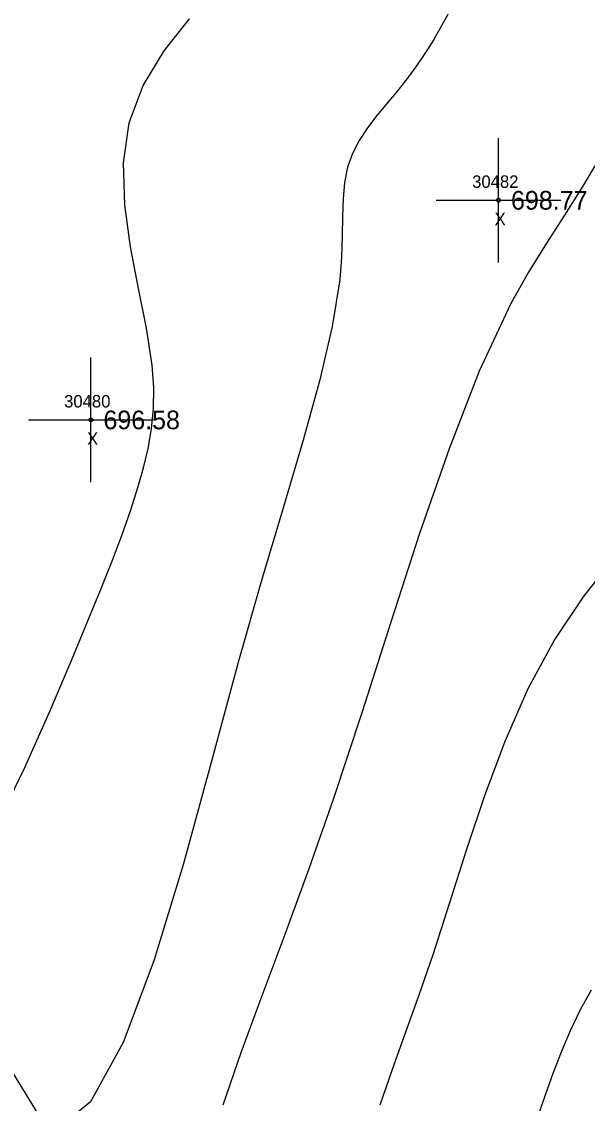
# Model space of a CAD drawing. Extents: x 1376587 to 1378239, y 1000335 to 1003031.
# Drawn here: x 1377487.7 to 1377533.1, y 1001514.5 to 1001601.3 of the extents above; entities that cross this region are included whole.
import ezdxf

# ---------------------------------------------------------------- set-up
doc = ezdxf.new("R2010")
doc.units = 0
for name, color, linetype in [('RD_DTM_Major1', 7, 'Continuous'), ('RD_DTM_Minor1', 7, 'Continuous'), ('RD_EX_H2O', 7, 'Continuous'), ('RD_EX_Misc', 7, 'Continuous'), ('RD_EX_Misc_txCode', 7, 'Continuous'), ('RD_EX_TX_Misc_ELEV', 7, 'Continuous'), ('RD_SMD_Locator', 7, 'Continuous')]:
    doc.layers.add(name, color=color, linetype=linetype)

msp = doc.modelspace()

# ---------------------------------------------------------------- linework, layer by layer
at = {"layer": 'RD_DTM_Major1'}
msp.add_lwpolyline([(1377535.223, 1001558.307), (1377532.734, 1001555.151), (1377530.464, 1001551.767), (1377528.3, 1001547.766), (1377526.436, 1001543.534), (1377524.806, 1001539.176), (1377523.345, 1001534.797), (1377521.988, 1001530.504), (1377520.669, 1001526.402), (1377519.562, 1001523.189), (1377518.465, 1001520.136), (1377517.405, 1001517.2), (1377516.409, 1001514.336)], dxfattribs=at)
at = {"layer": 'RD_DTM_Minor1'}
for points in [[(1377522.279, 1001602.635), (1377520.757, 1001599.909), (1377520.258, 1001599.11), (1377519.768, 1001598.37), (1377519.283, 1001597.68), (1377518.803, 1001597.031), (1377518.327, 1001596.415), (1377517.853, 1001595.824), (1377517.007, 1001594.798), (1377516.193, 1001593.802), (1377515.439, 1001592.812), (1377514.775, 1001591.805), (1377514.229, 1001590.759), (1377513.829, 1001589.649), (1377513.588, 1001588.433), (1377513.475, 1001587.116), (1377513.434, 1001585.687), (1377513.412, 1001584.134), (1377513.355, 1001582.445), (1377513.209, 1001580.61), (1377512.604, 1001576.859), (1377511.598, 1001572.575), (1377510.268, 1001567.751), (1377508.689, 1001562.383), (1377506.938, 1001556.462), (1377505.089, 1001549.983), (1377502.899, 1001541.869), (1377500.648, 1001533.635), (1377498.304, 1001525.921), (1377495.834, 1001519.365), (1377493.207, 1001514.606), (1377490.388, 1001512.285)], [(1377485.788, 1001537.038), (1377487.945, 1001541.451), (1377490, 1001546.075), (1377491.873, 1001550.505), (1377493.004, 1001553.224), (1377494.019, 1001555.703), (1377494.922, 1001557.978), (1377495.72, 1001560.086), (1377496.418, 1001562.063), (1377497.022, 1001563.945), (1377497.469, 1001565.519), (1377497.834, 1001567.079), (1377498.103, 1001568.653), (1377498.259, 1001570.27), (1377498.287, 1001571.959), (1377498.171, 1001573.748), (1377497.717, 1001576.728), (1377497.073, 1001579.928), (1377496.425, 1001583.263), (1377495.961, 1001586.647), (1377495.866, 1001589.995), (1377496.328, 1001593.222), (1377497.447, 1001596.206), (1377499.114, 1001598.989), (1377501.157, 1001601.567)], [(1377534.062, 1001590.44), (1377532.66, 1001588.056), (1377531.229, 1001585.799), (1377529.786, 1001583.562), (1377528.347, 1001581.235), (1377526.93, 1001578.706), (1377524.4, 1001573.288), (1377521.972, 1001567.054), (1377519.616, 1001560.252), (1377517.302, 1001553.126), (1377515, 1001545.922), (1377512.68, 1001538.887), (1377510.724, 1001533.311), (1377508.798, 1001528.045), (1377506.963, 1001523.115), (1377505.282, 1001518.542), (1377503.818, 1001514.351)], [(1377533.373, 1001523.57), (1377532.492, 1001521.988), (1377531.693, 1001520.324), (1377530.965, 1001518.61), (1377530.298, 1001516.875), (1377529.68, 1001515.15), (1377529.101, 1001513.465)]]:
    msp.add_lwpolyline(points, dxfattribs=at)
at = {"layer": 'RD_EX_H2O'}
msp.add_lwpolyline([(1377522.156, 1001454.15), (1377521.564, 1001455.155), (1377507.147, 1001479.21), (1377489.907, 1001512.216), (1377468.669, 1001546.858), (1377452.551, 1001575.953), (1377449.099, 1001585.582)], dxfattribs=at)
at = {"layer": 'RD_EX_Misc'}
for p, q in [((1377525.942, 1001581.998), (1377525.942, 1001591.998)), ((1377520.942, 1001586.998), (1377530.942, 1001586.998)), ((1377493.254, 1001564.364), (1377493.254, 1001574.364)), ((1377488.254, 1001569.364), (1377498.254, 1001569.364))]:
    msp.add_line(p, q, dxfattribs=at)
at = {"layer": 'RD_SMD_Locator'}
for centre in [(1377525.942, 1001586.998), (1377493.254, 1001569.364)]:
    msp.add_circle(centre, 0.15, dxfattribs=at)

# ---------------------------------------------------------------- texts
at = {"layer": 'RD_EX_Misc_txCode'}
for s, p in [('30482', (1377523.824, 1001587.998)), ('X', (1377525.627, 1001584.998)), ('30480', (1377491.097, 1001570.364)), ('X', (1377492.939, 1001567.364))]:
    msp.add_text(s, height=1, dxfattribs=at).set_placement(p)
at = {"layer": 'RD_EX_TX_Misc_ELEV'}
for s, p in [('698.77', (1377526.942, 1001586.248)), ('696.58', (1377494.254, 1001568.614))]:
    msp.add_text(s, height=1.5, dxfattribs=at).set_placement(p)

doc.saveas('drawing.dxf')
